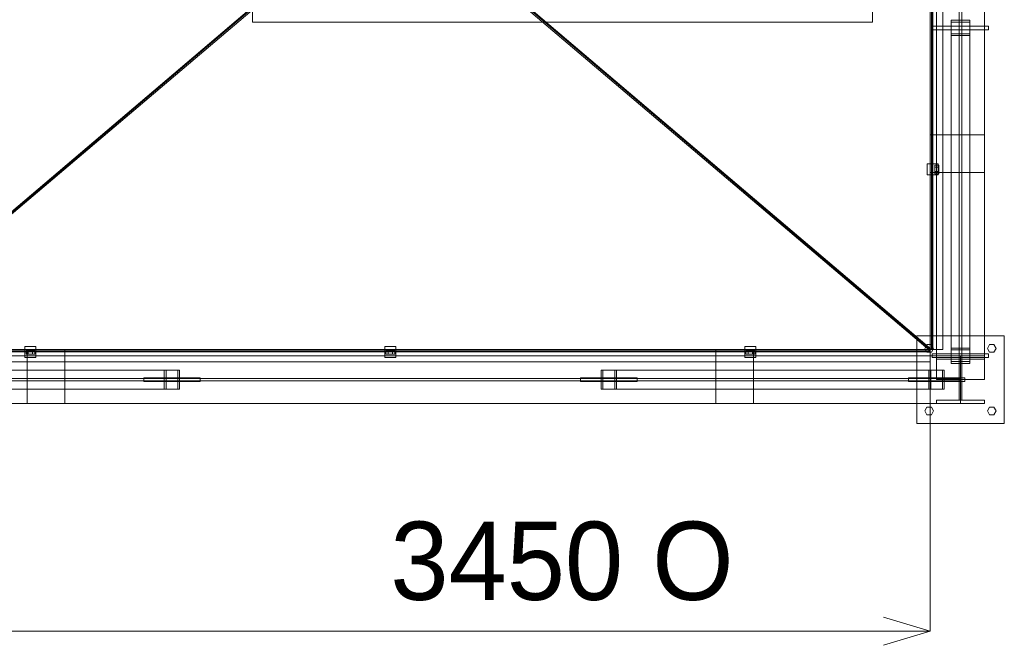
# Model space of a CAD drawing. Header units: millimetres. Extents: x -2233 to 65662, y -50530 to 6847.
# Tile 317 of 656: x 890 to 4036, y -20670 to -18672. Entities that reach past the tile are written whole.
import ezdxf

# ---------------------------------------------------------------- set-up
doc = ezdxf.new("R2010")
doc.units = ezdxf.units.MM
doc.layers.add('COTAS_O', color=1, linetype='Continuous', lineweight=0)
doc.layers.add('superior_tolva', color=7, linetype='Continuous', lineweight=0)
doc.dimstyles.new('R19_100', dxfattribs={"dimtxt": 250, "dimasz": 150, "dimexe": 150, "dimexo": 80, "dimgap": 100, "dimtad": 1, "dimtih": 1, "dimtoh": 1, "dimdsep": 46, "dimcen": 0.09, "dimadec": 0, "dimazin": 0, "dimtfac": 1, "dimtdec": 4, "dimtofl": 0, "dimtmove": 0, "dimatfit": 3, "dimfxl": 1, "dimtolj": 1, "dimtzin": 0, "dimarcsym": 0})

# ---------------------------------------------------------------- blocks, each defined once
blk = doc.blocks.new('DIM_R32_28')
at = {"layer": 'COTAS_O'}
for p, q in [((349.2, -19725), (349.2, -20625)), ((3799.2, -19725), (3799.2, -20625)), ((349.2, -20625), (499.2, -20580)), ((3799.2, -20625), (3649.2, -20580)), ((349.2, -20625), (3799.2, -20625)), ((349.2, -20625), (499.2, -20670)), ((3799.2, -20625), (3649.2, -20670))]:
    blk.add_line(p, q, dxfattribs=at)
blk.add_text('3450 O', height=250, dxfattribs=at).set_placement((2074.2, -20525))

msp = doc.modelspace()

# ---------------------------------------------------------------- linework, layer by layer
at = {"layer": 'superior_tolva'}
for p, q in [((3819.2, -19821.5), (3819.2, -16178.5)), ((3891.7, -19821.5), (3891.7, -16178.5)), ((3899.7, -16178.5), (3899.7, -19821.5)), ((3972.2, -16178.5), (3972.2, -19821.5)), ((3799.2, -19725), (3799.2, -16275)), ((3803.335, -16275), (3803.335, -19725)), ((3805.2, -19725), (3805.2, -16275)), ((3807.2, -19725), (3807.2, -16275)), ((3839.2, -16275), (3839.2, -19725)), ((345.065, -19725), (1670.065, -18600)), ((1674.2, -18600), (349.2, -19725)), ((349.2, -19729.636), (1674.2, -18604.636)), ((1634.2, -18680), (1634.2, -18610)), ((2474.2, -18600), (3799.2, -19725)), ((2474.2, -18604.636), (3799.2, -19729.636)), ((3803.335, -19725), (2478.335, -18600)), ((3614.2, -18610), (3614.2, -18680)), ((1634.2, -18680), (1634.2, -18670)), ((3614.2, -18680), (1634.2, -18680)), ((3614.2, -18670), (3614.2, -18680)), ((3865.7, -19720.416), (3865.7, -18673.416)), ((3865.7, -18673.416), (3925.7, -18673.416)), ((3865.7, -18722.584), (3865.7, -18673.416)), ((3865.7, -19726.267), (3865.7, -18679.267)), ((3865.7, -18679.267), (3925.7, -18679.267)), ((3865.7, -18716.733), (3865.7, -18679.267)), ((3925.7, -18673.416), (3925.7, -19720.416)), ((3925.7, -18673.416), (3925.7, -18722.584)), ((3925.7, -18679.267), (3925.7, -19726.267)), ((3925.7, -18679.267), (3925.7, -18716.733)), ((3805.7, -18704), (3805.7, -18692)), ((3805.7, -18692), (3985.7, -18692)), ((3985.7, -18704), (3805.7, -18704)), ((3925.7, -18716.733), (3865.7, -18716.733)), ((3865.7, -18716.733), (3865.7, -19763.733)), ((3925.7, -19763.733), (3925.7, -18716.733)), ((3985.7, -18692), (3985.7, -18704)), ((3925.7, -18722.584), (3865.7, -18722.584)), ((3865.7, -18722.584), (3865.7, -19769.584)), ((3925.7, -19769.584), (3925.7, -18722.584)), ((3799.2, -19160), (3799.2, -19040)), ((3799.2, -19040), (3972.2, -19040)), ((3972.2, -19040), (3972.2, -19160)), ((3789.7, -19132.5), (3824.7, -19132.5)), ((3789.7, -19167.5), (3789.7, -19132.5)), ((3814.2, -19143), (3814.2, -19136)), ((3826.2, -19136), (3814.2, -19136)), ((3814.2, -19143), (3814.2, -19157)), ((3814.2, -19143), (3826.2, -19143)), ((3814.2, -19157), (3814.2, -19164)), ((3814.2, -19157), (3826.2, -19157)), ((3824.7, -19167.5), (3824.7, -19132.5)), ((3826.2, -19136), (3826.2, -19143)), ((3826.2, -19143), (3826.2, -19157)), ((3826.2, -19157), (3826.2, -19164)), ((3789.7, -19167.5), (3824.7, -19167.5)), ((3972.2, -19160), (3799.2, -19160)), ((3814.2, -19164), (3826.2, -19164)), ((3755.7, -19961.5), (3755.7, -19681.5)), ((3755.7, -19681.5), (4035.7, -19681.5)), ((4035.7, -19681.5), (4035.7, -19961.5)), ((906.7, -19715.5), (941.7, -19715.5)), ((906.7, -19750.5), (906.7, -19715.5)), ((941.7, -19750.5), (941.7, -19715.5)), ((2056.7, -19715.5), (2091.7, -19715.5)), ((2056.7, -19750.5), (2056.7, -19715.5)), ((2091.7, -19750.5), (2091.7, -19715.5)), ((3206.7, -19715.5), (3241.7, -19715.5)), ((3206.7, -19750.5), (3206.7, -19715.5)), ((3241.7, -19750.5), (3241.7, -19715.5)), ((3781.7, -19721.5), (3788.7, -19709.376)), ((3788.7, -19733.624), (3781.7, -19721.5)), ((3788.7, -19709.376), (3802.7, -19709.376)), ((3802.7, -19709.376), (3809.7, -19721.5)), ((3809.7, -19721.5), (3802.7, -19733.624)), ((3925.7, -19720.416), (3865.7, -19720.416)), ((3865.7, -19720.416), (3865.7, -19769.584)), ((3925.7, -19769.584), (3925.7, -19720.416)), ((3981.7, -19721.5), (3988.7, -19709.376)), ((3988.7, -19733.624), (3981.7, -19721.5)), ((3988.7, -19709.376), (4002.7, -19709.376)), ((4002.7, -19709.376), (4009.7, -19721.5)), ((4009.7, -19721.5), (4002.7, -19733.624)), ((252.7, -19745), (3895.7, -19745)), ((349.2, -19725), (3799.2, -19725)), ((3799.2, -19729.636), (349.2, -19729.636)), ((349.2, -19731), (3799.2, -19731)), ((349.2, -19733), (3799.2, -19733)), ((906.7, -19750.5), (941.7, -19750.5)), ((917.2, -19728), (910.2, -19728)), ((910.2, -19728), (910.2, -19740)), ((917.2, -19740), (910.2, -19740)), ((914.2, -19725), (1034.2, -19725)), ((914.2, -19898), (914.2, -19725)), ((931.2, -19728), (917.2, -19728)), ((917.2, -19728), (917.2, -19740)), ((931.2, -19740), (917.2, -19740)), ((931.2, -19728), (938.2, -19728)), ((931.2, -19728), (931.2, -19740)), ((938.2, -19740), (931.2, -19740)), ((938.2, -19740), (938.2, -19728)), ((1034.2, -19725), (1034.2, -19898)), ((2056.7, -19750.5), (2091.7, -19750.5)), ((2067.2, -19728), (2060.2, -19728)), ((2060.2, -19728), (2060.2, -19740)), ((2067.2, -19740), (2060.2, -19740)), ((2081.2, -19728), (2067.2, -19728)), ((2067.2, -19728), (2067.2, -19740)), ((2081.2, -19740), (2067.2, -19740)), ((2081.2, -19728), (2088.2, -19728)), ((2081.2, -19728), (2081.2, -19740)), ((2088.2, -19740), (2081.2, -19740)), ((2088.2, -19740), (2088.2, -19728)), ((3114.2, -19725), (3234.2, -19725)), ((3114.2, -19898), (3114.2, -19725)), ((3206.7, -19750.5), (3241.7, -19750.5)), ((3217.2, -19728), (3210.2, -19728)), ((3210.2, -19728), (3210.2, -19740)), ((3217.2, -19740), (3210.2, -19740)), ((3231.2, -19728), (3217.2, -19728)), ((3217.2, -19728), (3217.2, -19740)), ((3231.2, -19740), (3217.2, -19740)), ((3231.2, -19728), (3238.2, -19728)), ((3231.2, -19728), (3231.2, -19740)), ((3238.2, -19740), (3231.2, -19740)), ((3234.2, -19725), (3234.2, -19898)), ((3238.2, -19740), (3238.2, -19728)), ((3802.7, -19733.624), (3788.7, -19733.624)), ((3807.2, -19725), (3799.2, -19725)), ((3805.2, -19725), (3799.2, -19725)), ((3799.2, -19725), (3803.335, -19725)), ((3839.2, -19725), (3799.2, -19725)), ((3799.2, -19725), (3799.2, -19733)), ((3799.2, -19725), (3799.2, -19731)), ((3799.2, -19725), (3799.2, -19729.636)), ((3799.2, -19725), (3799.2, -19765)), ((3805.7, -19751), (3805.7, -19739)), ((3805.7, -19739), (3985.7, -19739)), ((3985.7, -19751), (3805.7, -19751)), ((3819.2, -19745), (3972.2, -19745)), ((3819.2, -19756), (3819.2, -19745)), ((3925.7, -19726.267), (3865.7, -19726.267)), ((3865.7, -19726.267), (3865.7, -19763.733)), ((3895.7, -19745), (3895.7, -19898)), ((3925.7, -19763.733), (3925.7, -19726.267)), ((3972.2, -19756), (3972.2, -19745)), ((3985.7, -19739), (3985.7, -19751)), ((4002.7, -19733.624), (3988.7, -19733.624)), ((3799.2, -19765), (349.2, -19765)), ((3819.2, -19756), (3972.2, -19756)), ((3865.7, -19763.733), (3925.7, -19763.733)), ((3865.7, -19769.584), (3925.7, -19769.584)), ((3891.7, -19756), (3899.7, -19756)), ((3891.7, -19887), (3891.7, -19756)), ((3899.7, -19887), (3899.7, -19756)), ((252.7, -19817.5), (3895.7, -19817.5)), ((1351.616, -19791.5), (304.616, -19791.5)), ((1357.467, -19791.5), (310.467, -19791.5)), ((347.933, -19791.5), (1394.933, -19791.5)), ((353.784, -19791.5), (1400.784, -19791.5)), ((1286.2, -19827.5), (1286.2, -19815.5)), ((1286.2, -19815.5), (1466.2, -19815.5)), ((1351.616, -19851.5), (1351.616, -19791.5)), ((1351.616, -19791.5), (1400.784, -19791.5)), ((1357.467, -19851.5), (1357.467, -19791.5)), ((1357.467, -19791.5), (1394.933, -19791.5)), ((1394.933, -19791.5), (1394.933, -19851.5)), ((1400.784, -19791.5), (1400.784, -19851.5)), ((1466.2, -19815.5), (1466.2, -19827.5)), ((2682.2, -19827.5), (2682.2, -19815.5)), ((2682.2, -19815.5), (2862.2, -19815.5)), ((2747.616, -19851.5), (2747.616, -19791.5)), ((2747.616, -19791.5), (3794.616, -19791.5)), ((2747.616, -19791.5), (2796.784, -19791.5)), ((2753.467, -19851.5), (2753.467, -19791.5)), ((2753.467, -19791.5), (3800.467, -19791.5)), ((2753.467, -19791.5), (2790.933, -19791.5)), ((3837.933, -19791.5), (2790.933, -19791.5)), ((2790.933, -19791.5), (2790.933, -19851.5)), ((3843.784, -19791.5), (2796.784, -19791.5)), ((2796.784, -19791.5), (2796.784, -19851.5)), ((2862.2, -19815.5), (2862.2, -19827.5)), ((3729.2, -19827.5), (3729.2, -19815.5)), ((3729.2, -19815.5), (3909.2, -19815.5)), ((3794.616, -19791.5), (3794.616, -19851.5)), ((3843.784, -19791.5), (3794.616, -19791.5)), ((3800.467, -19791.5), (3800.467, -19851.5)), ((3837.933, -19791.5), (3800.467, -19791.5)), ((3837.933, -19851.5), (3837.933, -19791.5)), ((3843.784, -19851.5), (3843.784, -19791.5)), ((3895.7, -19817.5), (3895.7, -19825.5)), ((3909.2, -19815.5), (3909.2, -19827.5)), ((3895.7, -19825.5), (252.7, -19825.5)), ((1466.2, -19827.5), (1286.2, -19827.5)), ((2862.2, -19827.5), (2682.2, -19827.5)), ((3909.2, -19827.5), (3729.2, -19827.5)), ((3972.2, -19821.5), (3819.2, -19821.5)), ((3899.7, -19821.5), (3891.7, -19821.5)), ((304.616, -19851.5), (1351.616, -19851.5)), ((310.467, -19851.5), (1357.467, -19851.5)), ((1394.933, -19851.5), (347.933, -19851.5)), ((1400.784, -19851.5), (353.784, -19851.5)), ((1400.784, -19851.5), (1351.616, -19851.5)), ((1394.933, -19851.5), (1357.467, -19851.5)), ((3794.616, -19851.5), (2747.616, -19851.5)), ((2796.784, -19851.5), (2747.616, -19851.5)), ((3800.467, -19851.5), (2753.467, -19851.5)), ((2790.933, -19851.5), (2753.467, -19851.5)), ((2790.933, -19851.5), (3837.933, -19851.5)), ((2796.784, -19851.5), (3843.784, -19851.5)), ((3794.616, -19851.5), (3843.784, -19851.5)), ((3800.467, -19851.5), (3837.933, -19851.5)), ((3895.7, -19898), (252.7, -19898)), ((1034.2, -19898), (914.2, -19898)), ((3234.2, -19898), (3114.2, -19898)), ((3781.7, -19921.5), (3788.7, -19909.376)), ((3788.7, -19909.376), (3802.7, -19909.376)), ((3802.7, -19909.376), (3809.7, -19921.5)), ((3819.2, -19887), (3972.2, -19887)), ((3819.2, -19898), (3819.2, -19887)), ((3819.2, -19898), (3972.2, -19898)), ((3891.7, -19887), (3899.7, -19887)), ((3972.2, -19898), (3972.2, -19887)), ((3981.7, -19921.5), (3988.7, -19909.376)), ((3988.7, -19909.376), (4002.7, -19909.376)), ((4002.7, -19909.376), (4009.7, -19921.5)), ((3788.7, -19933.624), (3781.7, -19921.5)), ((3802.7, -19933.624), (3788.7, -19933.624)), ((3809.7, -19921.5), (3802.7, -19933.624)), ((3988.7, -19933.624), (3981.7, -19921.5)), ((4002.7, -19933.624), (3988.7, -19933.624)), ((4009.7, -19921.5), (4002.7, -19933.624)), ((4035.7, -19961.5), (3755.7, -19961.5))]:
    msp.add_line(p, q, dxfattribs=at)

# ---------------------------------------------------------------- dimensions: what is measured, and where the dimension line sits
at = {"layer": 'COTAS_O'}
dim = msp.add_aligned_dim(p1=(349.2, -19725), p2=(3799.2, -19725), distance=-900, text='<> O', dimstyle='R19_100', dxfattribs=at)
dim.commit()
dim.dimension.update_dxf_attribs({"geometry": 'DIM_R32_28', "text_midpoint": (2074.2, -20625)})

doc.saveas('drawing.dxf')
